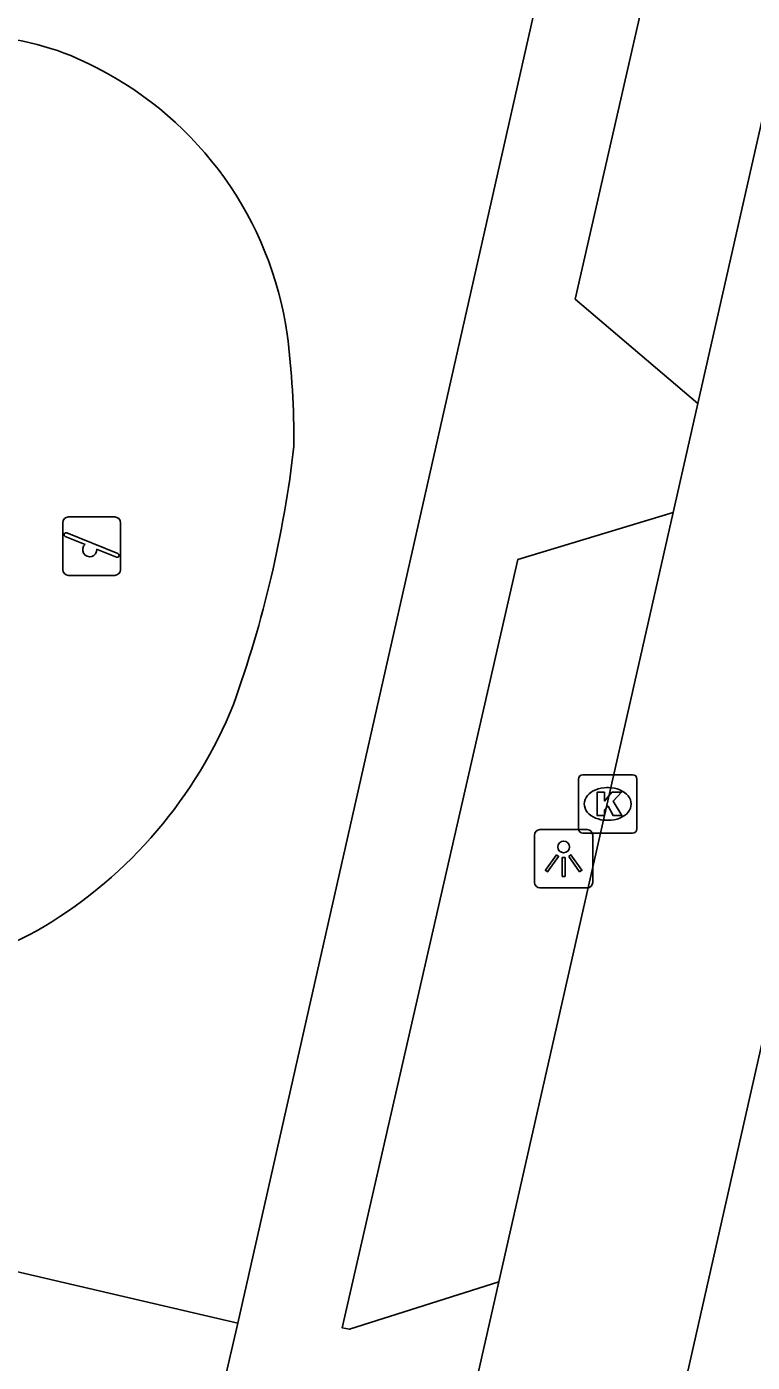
# Model space of a CAD drawing. Extents: x 162172 to 163187, y 382874 to 383684.
# Drawn here: x 163000.35 to 163012.76, y 383376.54 to 383399.38 of the extents above; entities that cross this region are included whole.
import ezdxf

# ---------------------------------------------------------------- set-up
doc = ezdxf.new("R2010")
doc.units = 0
for name, color, linetype in [('IMGEO_Groenvoorziening', 7, 'Continuous'), ('IMGEO_Kolk', 7, 'Continuous'), ('IMGEO_Lichtpunt', 7, 'Continuous'), ('IMGEO_Rijbaan_lokaal_open', 7, 'Continuous'), ('IMGEO_Speelvoorziening', 7, 'Continuous'), ('IMGEO_Voetpad_open', 7, 'Continuous')]:
    doc.layers.add(name, color=color, linetype=linetype)

msp = doc.modelspace()

# ---------------------------------------------------------------- linework, layer by layer
at = {"layer": 'IMGEO_Groenvoorziening'}
for centre, radius, start, end in [((162999.322, 383394.482), 4.751, 62.0655, 108.9534), ((162998.771, 383393.251), 6.098, 8.2172, 62.908), ((162990.317, 383392.277), 14.606, 359.7343, 7.2618), ((162985.237, 383394.487), 19.817, 340.244, 353.3978), ((162996.578, 383390.745), 7.885, 301.067, 337.9818), ((162997.998, 383388.482), 5.214, 247.6615, 300.5396)]:
    msp.add_arc(centre, radius, start, end, dxfattribs=at)
at = {"layer": 'IMGEO_Kolk'}
for p, q in [((163009.864, 383386.589), (163010.716, 383386.589)), ((163009.789, 383385.663), (163009.789, 383386.515)), ((163010.277, 383386.369), (163010.302, 383386.369)), ((163010.79, 383386.515), (163010.79, 383385.663)), ((163010.3, 383385.809), (163010.275, 383385.809)), ((163010.716, 383385.589), (163009.864, 383385.589))]:
    msp.add_line(p, q, dxfattribs=at)
for points in [[(163009.864, 383386.589), (163010.716, 383386.589)], [(163009.789, 383385.663), (163009.789, 383386.515)], [(163010.79, 383386.515), (163010.79, 383385.663)], [(163010.11, 383386.289), (163010.233, 383386.289), (163010.233, 383386.138), (163010.363, 383386.289), (163010.527, 383386.289), (163010.381, 383386.138), (163010.534, 383385.889), (163010.382, 383385.889), (163010.297, 383386.053), (163010.233, 383385.986), (163010.233, 383385.889), (163010.11, 383385.889), (163010.11, 383386.289)], [(163010.716, 383385.589), (163009.864, 383385.589)]]:
    msp.add_lwpolyline(points, dxfattribs=at)
for centre, start, end in [((163009.866, 383386.513), 91.552, 178.448), ((163009.866, 383386.513), 91.552, 178.448), ((163010.714, 383386.513), 1.552, 88.448), ((163010.714, 383386.513), 1.552, 88.448), ((163009.866, 383385.665), 181.552, 268.448), ((163009.866, 383385.665), 181.552, 268.448), ((163010.714, 383385.665), 271.552, 358.448), ((163010.714, 383385.665), 271.552, 358.448)]:
    msp.add_arc(centre, 0.0765, start, end, dxfattribs=at)
for centre, major_axis, ratio, start_param, end_param in [((163010.276, 383386.089), (-0.387, 0.002), 0.722429, 4.712389, 7.853982), ((163010.301, 383386.089), (-0.39, 0.002), 0.717154, 1.570796, 4.712389)]:
    msp.add_ellipse(centre, major_axis=major_axis, ratio=ratio, start_param=start_param, end_param=end_param, dxfattribs=at)
at = {"layer": 'IMGEO_Lichtpunt'}
for p, q in [((163009.939, 383385.65), (163009.131, 383385.65)), ((163009.939, 383385.65), (163009.131, 383385.65)), ((163009.037, 383385.555), (163009.037, 383384.748)), ((163009.037, 383385.555), (163009.037, 383384.748)), ((163010.033, 383384.748), (163010.033, 383385.555)), ((163010.033, 383384.748), (163010.033, 383385.555)), ((163009.131, 383384.654), (163009.939, 383384.654)), ((163009.131, 383384.654), (163009.939, 383384.654))]:
    msp.add_line(p, q, dxfattribs=at)
for points in [[(163009.411, 383385.219), (163009.45, 383385.191), (163009.262, 383384.929), (163009.224, 383384.956), (163009.411, 383385.219)], [(163009.623, 383385.191), (163009.661, 383385.218), (163009.848, 383384.956), (163009.809, 383384.928), (163009.623, 383385.191)], [(163009.513, 383385.171), (163009.56, 383385.171), (163009.56, 383384.849), (163009.513, 383384.849), (163009.513, 383385.171)]]:
    msp.add_lwpolyline(points, dxfattribs=at)
msp.add_circle((163009.536, 383385.353), 0.0994, dxfattribs=at)
for centre, start, end in [((163009.131, 383385.555), 90, 180), ((163009.131, 383385.555), 90, 180), ((163009.939, 383385.555), 0, 90), ((163009.939, 383385.555), 0, 90), ((163009.131, 383384.748), 180, 270), ((163009.131, 383384.748), 180, 270), ((163009.939, 383384.748), 270, 0), ((163009.939, 383384.748), 270, 360)]:
    msp.add_arc(centre, 0.0946, start, end, dxfattribs=at)
at = {"layer": 'IMGEO_Rijbaan_lokaal_open'}
for points in [[(163006.246, 383352.464), (163022.354, 383423.663)], [(163014.868, 383406.351), (163011.829, 383392.937)], [(163011.407, 383391.075), (163011.829, 383392.937)], [(163011.407, 383391.075), (163008.426, 383377.913)], [(163006.353, 383368.763), (163008.426, 383377.913)]]:
    msp.add_lwpolyline(points, dxfattribs=at)
at = {"layer": 'IMGEO_Speelvoorziening'}
for p, q in [((163000.966, 383390.098), (163000.966, 383390.898)), ((163000.966, 383390.898), (163000.966, 383390.098)), ((163001.066, 383390.998), (163001.856, 383390.998)), ((163001.856, 383390.998), (163001.066, 383390.998)), ((163001.956, 383390.898), (163001.956, 383390.098)), ((163001.956, 383390.098), (163001.956, 383390.898)), ((163001.035, 383390.723), (163001.911, 383390.37)), ((163001.349, 383390.526), (163001.01, 383390.663)), ((163001.887, 383390.31), (163001.547, 383390.447)), ((163001.856, 383389.998), (163001.066, 383389.998)), ((163001.066, 383389.998), (163001.856, 383389.998))]:
    msp.add_line(p, q, dxfattribs=at)
for centre, radius, start, end in [((163001.066, 383390.898), 0.1, 90, 180), ((163001.066, 383390.898), 0.1, 90, 180), ((163001.856, 383390.898), 0.1, 0, 90), ((163001.856, 383390.898), 0.1, 360, 90), ((163001.023, 383390.693), 0.0327, 68.078, 248.078), ((163001.428, 383390.436), 0.12, 130.9928, 5.1632), ((163001.899, 383390.34), 0.0327, 248.078, 68.078), ((163001.066, 383390.098), 0.1, 180, 270), ((163001.066, 383390.098), 0.1, 180, 270), ((163001.856, 383390.098), 0.1, 270, 0), ((163001.856, 383390.098), 0.1, 270, 0)]:
    msp.add_arc(centre, radius, start, end, dxfattribs=at)
at = {"layer": 'IMGEO_Voetpad_open'}
for points in [[(163011.829, 383392.937), (163009.734, 383394.721), (163012.153, 383405.316), (163014.868, 383406.351)], [(163010.104, 383404.377), (163003.962, 383377.21)], [(163008.426, 383377.913), (163005.87, 383377.105), (163005.749, 383377.129), (163008.752, 383390.267), (163011.407, 383391.075)], [(162999.557, 383378.234), (163003.962, 383377.21)], [(163003.962, 383377.21), (163003.064, 383373.327)]]:
    msp.add_lwpolyline(points, dxfattribs=at)

doc.saveas('drawing.dxf')
